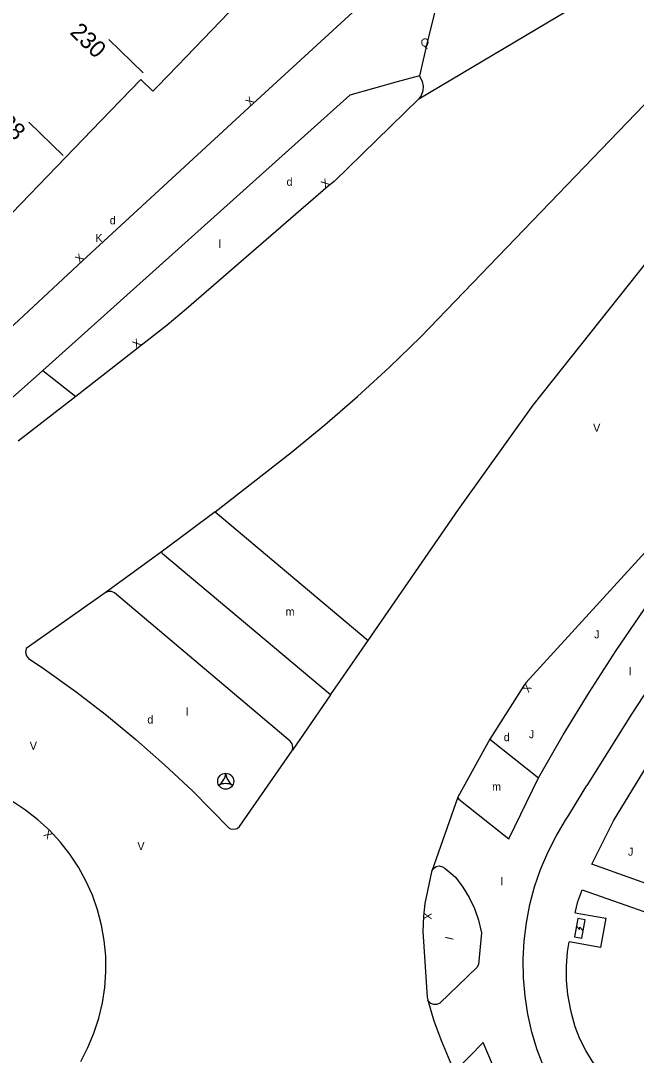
# Model space of a CAD drawing. Extents: x 134999 to 136502, y 457398 to 459002.
# Drawn here: x 135185.3 to 135223.7, y 457879.1 to 457943.8 of the extents above; entities that cross this region are included whole.
import ezdxf

# ---------------------------------------------------------------- set-up
doc = ezdxf.new("R2010")
doc.units = 0
for name, color, linetype in [('RI_DGTB_15', 7, 'Continuous'), ('RI_DGTB_2', 7, 'Continuous'), ('RI_DGTB_29', 7, 'Continuous'), ('RI_DGTB_30', 7, 'Continuous'), ('RI_DGTB_31', 7, 'Continuous'), ('RI_DGTB_35', 7, 'Continuous'), ('RI_DGTB_36', 7, 'Continuous'), ('RI_DGTB_43', 7, 'Continuous'), ('RI_DGTB_53', 7, 'Continuous')]:
    doc.layers.add(name, color=color, linetype=linetype)

msp = doc.modelspace()

# ---------------------------------------------------------------- linework, layer by layer
at = {"layer": 'RI_DGTB_15'}
for p, q in [((135192.909, 457940.507), (135190.753, 457942.593)), ((135187.909, 457935.335), (135185.753, 457937.421))]:
    msp.add_line(p, q, dxfattribs=at)
at = {"layer": 'RI_DGTB_2'}
for points in [[(135193.797, 457939.649), (135195.034, 457940.932), (135198.79, 457944.828)], [(135190.258, 457937.503), (135192.748, 457940.079), (135193.506, 457939.348), (135193.797, 457939.649)], [(135188.043, 457935.205), (135190.258, 457937.503)], [(135184.152, 457931.169), (135188.043, 457935.205)]]:
    msp.add_lwpolyline(points, dxfattribs=at)
at = {"layer": 'RI_DGTB_29'}
for points in [[(135220.035, 457887.689), (135219.827, 457886.543), (135220.282, 457886.46), (135220.49, 457887.606), (135220.035, 457887.689)], [(135219.976, 457887.182), (135220.145, 457887.003), (135220.171, 457887.146), (135220.341, 457886.968)]]:
    msp.add_lwpolyline(points, dxfattribs=at)
at = {"layer": 'RI_DGTB_31'}
msp.add_circle((135198.052, 457896.266), 0.5, dxfattribs=at)
for centre, radius, start, end in [((135197.07, 457896.834), 0.984, 303.89611, 356.03804), ((135199.032, 457896.833), 0.982, 183.93068, 236.24524), ((135198.052, 457895.117), 0.999, 64.2764, 115.72044)]:
    msp.add_arc(centre, radius, start, end, dxfattribs=at)
at = {"layer": 'RI_DGTB_53'}
for p, q in [((135210.106, 457938.88), (135220.903, 457945.299)), ((135186.626, 457921.917), (135183.706, 457919.312)), ((135188.684, 457920.283), (135185.092, 457917.496)), ((135197.385, 457913.095), (135194.1, 457910.629)), ((135197.385, 457913.095), (135206.955, 457905.049)), ((135194.1, 457910.629), (135190.521, 457908.036)), ((135204.604, 457901.661), (135202.226, 457898.199)), ((135214.551, 457898.892), (135212.543, 457895.271)), ((135214.551, 457898.892), (135217.584, 457896.468)), ((135212.543, 457895.271), (135210.915, 457890.655)), ((135210.915, 457890.655), (135210.898, 457890.608))]:
    msp.add_line(p, q, dxfattribs=at)
for points in [[(135197.385, 457913.095), (135202.138, 457916.799), (135204.24, 457918.512), (135206.29, 457920.287), (135208.287, 457922.121), (135210.229, 457924.013), (135224.729, 457939.075), (135244.129, 457959.465), (135263.216, 457978.594), (135281.309, 457995.733), (135296.421, 458009.621)], [(135206.955, 457905.049), (135212.592, 457913.238), (135217.253, 457919.752), (135225.611, 457930.272), (135233.639, 457940.162), (135238.232, 457945.313), (135248.755, 457956.499), (135263.902, 457972.252), (135273.809, 457981.927), (135274.863, 457983.03), (135275.858, 457984.186), (135276.791, 457985.394), (135279.359, 457989), (135280.65, 457990.703), (135282.004, 457992.356), (135283.418, 457993.957), (135284.892, 457995.505), (135286.115, 457996.705), (135297.99, 458007.534), (135298.197, 458007.685), (135297.972, 458007.93)], [(135248.799, 457986.885), (135234.209, 457972.182), (135212.611, 457950.429), (135212.011, 457947.939), (135210.607, 457942.304), (135210.144, 457940.31)], [(135181.136, 457921.358), (135189.111, 457928.766), (135199.753, 457938.559), (135208.742, 457946.839), (135212.4, 457950.219)], [(135210.144, 457940.31), (135208.751, 457939.949), (135205.8, 457939.114), (135186.626, 457921.917)], [(135210.144, 457940.31), (135210.32, 457939.958), (135210.377, 457939.668), (135210.355, 457939.374), (135210.255, 457939.096), (135210.106, 457938.88)], [(135210.106, 457938.88), (135204.815, 457933.721), (135204.451, 457933.429), (135195.578, 457925.751), (135194.404, 457924.752), (135188.684, 457920.283)], [(135186.626, 457921.917), (135188.684, 457920.283)], [(135236.846, 457919.551), (135234.025, 457915.823), (135231.269, 457912.047), (135228.578, 457908.225), (135225.952, 457904.357), (135223.393, 457900.445), (135220.596, 457896.004)], [(135230.135, 457917.042), (135227.34, 457913.971), (135216.792, 457902.399), (135216.653, 457902.196), (135214.551, 457898.892)], [(135204.604, 457901.661), (135194.096, 457910.473), (135194.06, 457910.552), (135194.1, 457910.629)], [(135190.521, 457908.036), (135185.593, 457904.56), (135185.56, 457904.314), (135185.616, 457904.104), (135185.744, 457903.927), (135186.582, 457903.365), (135188.708, 457901.846), (135190.6, 457900.391), (135192.442, 457898.874), (135194.233, 457897.295), (135195.969, 457895.658), (135198.266, 457893.334), (135198.359, 457893.291), (135198.562, 457893.262), (135198.76, 457893.313), (135198.924, 457893.435), (135202.226, 457898.199)], [(135202.226, 457898.199), (135202.251, 457898.397), (135202.201, 457898.602), (135202.078, 457898.774), (135191.105, 457908.021), (135190.918, 457908.104), (135190.713, 457908.109), (135190.521, 457908.036)], [(135217.584, 457896.468), (135219.132, 457899.162), (135220.748, 457901.815), (135222.432, 457904.426), (135224.183, 457906.992), (135224.734, 457907.772)], [(135204.604, 457901.661), (135205.231, 457902.545), (135206.955, 457905.049)], [(135220.915, 457891.089), (135222.263, 457893.797), (135225.986, 457899.891)], [(135212.543, 457895.271), (135212.566, 457895.204), (135212.616, 457895.138), (135215.727, 457892.66), (135217.584, 457896.468)], [(135262.084, 457829.306), (135259.895, 457831.332), (135255.632, 457835.649), (135218.403, 457877.368), (135217.92, 457878.412), (135217.51, 457879.486), (135217.176, 457880.587), (135216.92, 457881.708), (135216.742, 457882.844), (135216.643, 457883.99), (135216.624, 457885.14), (135216.685, 457886.288), (135216.826, 457887.43), (135217.046, 457888.559), (135217.344, 457889.67), (135217.718, 457890.757), (135218.167, 457891.816), (135218.689, 457892.841), (135219.28, 457893.828), (135219.484, 457894.135), (135220.596, 457896.004)], [(135188.997, 457878.767), (135189.448, 457879.635), (135189.826, 457880.537), (135190.13, 457881.467), (135190.356, 457882.419), (135190.505, 457883.386), (135190.573, 457884.361), (135190.562, 457885.339), (135190.471, 457886.313), (135190.3, 457887.277), (135190.052, 457888.223), (135189.727, 457889.145), (135189.328, 457890.038), (135188.857, 457890.896), (135188.318, 457891.712), (135187.714, 457892.481), (135187.049, 457893.199), (135186.327, 457893.859), (135185.555, 457894.459), (135184.735, 457894.993)], [(135210.915, 457890.655), (135211.026, 457890.822), (135211.193, 457890.933), (135211.39, 457890.97), (135211.586, 457890.928), (135211.733, 457890.831), (135212.397, 457890.267), (135212.862, 457889.658), (135213.262, 457889.005), (135213.591, 457888.313), (135213.846, 457887.59), (135214.034, 457886.795), (135213.828, 457884.809), (135213.73, 457884.632), (135211.42, 457882.409), (135211.24, 457882.325), (135211.041, 457882.319), (135210.856, 457882.39), (135210.714, 457882.528), (135210.672, 457882.601)], [(135228.587, 457888.336), (135220.915, 457891.089)], [(135210.898, 457890.608), (135210.488, 457888.623), (135210.413, 457887.827), (135210.37, 457886.882), (135210.628, 457882.771), (135210.672, 457882.601)], [(135219.876, 457888.051), (135220.044, 457888.751), (135220.288, 457889.429), (135220.313, 457889.487)], [(135220.313, 457889.487), (135227.589, 457886.92)], [(135219.876, 457888.051), (135221.783, 457887.705), (135221.454, 457885.87), (135219.503, 457886.233)], [(135219.592, 457882.074), (135219.425, 457882.949), (135219.338, 457883.834), (135219.331, 457884.724), (135219.404, 457885.611), (135219.503, 457886.233)], [(135210.672, 457882.601), (135211.058, 457881.299), (135211.52, 457880.021), (135212.056, 457878.773), (135212.401, 457878.062)], [(135221.41, 457878.189), (135220.962, 457878.763), (135220.53, 457879.446), (135220.167, 457880.168), (135219.878, 457880.923), (135219.665, 457881.702), (135219.592, 457882.074)], [(135216.2, 457875.383), (135215.596, 457876.52), (135214.139, 457879.95), (135212.389, 457878.167), (135212.401, 457878.062)]]:
    msp.add_lwpolyline(points, dxfattribs=at)

# ---------------------------------------------------------------- texts
at = {"layer": 'RI_DGTB_29'}
for p in [(135201.855, 457933.451), (135190.811, 457931.042), (135193.159, 457899.863), (135215.414, 457898.765)]:
    msp.add_text('d', height=0.5, dxfattribs=at).set_placement(p)
at = {"layer": 'RI_DGTB_30'}
for rotation, p in [(42.62088, (135199.569, 457938.39)), (38.73587, (135204.256, 457933.272)), (42.88899, (135188.928, 457928.596)), (36.84125, (135192.457, 457923.271)), (235.49237, (135216.795, 457902.402)), (135.99037, (135187.297, 457892.957)), (267.39223, (135210.425, 457888.077))]:
    msp.add_text('X', height=0.5, rotation=rotation, dxfattribs=at).set_placement(p)
for s, p in [('K', (135189.917, 457929.939)), ('V', (135220.997, 457918.083)), ('V', (135185.819, 457898.224)), ('V', (135192.54, 457891.964))]:
    msp.add_text(s, height=0.5, dxfattribs=at).set_placement(p)
at = {"layer": 'RI_DGTB_31'}
for s, p in [('Q', (135210.233, 457942.147)), ('J', (135221.064, 457905.184)), ('J', (135216.982, 457898.948))]:
    msp.add_text(s, height=0.5, dxfattribs=at).set_placement(p)
msp.add_text('J', height=0.5, rotation=359.99973, dxfattribs=at).set_placement((135223.171, 457891.612))
at = {"layer": 'RI_DGTB_35'}
msp.add_text('228', height=1.054, rotation=315.9712, dxfattribs=at).set_placement((135183.229, 457937.84))
at = {"layer": 'RI_DGTB_36'}
msp.add_text('230', height=1.054, rotation=315.9712, dxfattribs=at).set_placement((135188.265, 457942.976))
at = {"layer": 'RI_DGTB_43'}
for p in [(135197.606, 457929.568), (135223.232, 457902.875), (135195.576, 457900.361), (135215.222, 457889.761)]:
    msp.add_text('l', height=0.5, dxfattribs=at).set_placement(p)
for s, rotation, p in [('m', 359.99973, (135201.791, 457906.608)), ('m', 359.99973, (135214.687, 457895.678)), ('l', 76.81253, (135212.253, 457886.326))]:
    msp.add_text(s, height=0.5, rotation=rotation, dxfattribs=at).set_placement(p)

doc.saveas('drawing.dxf')
